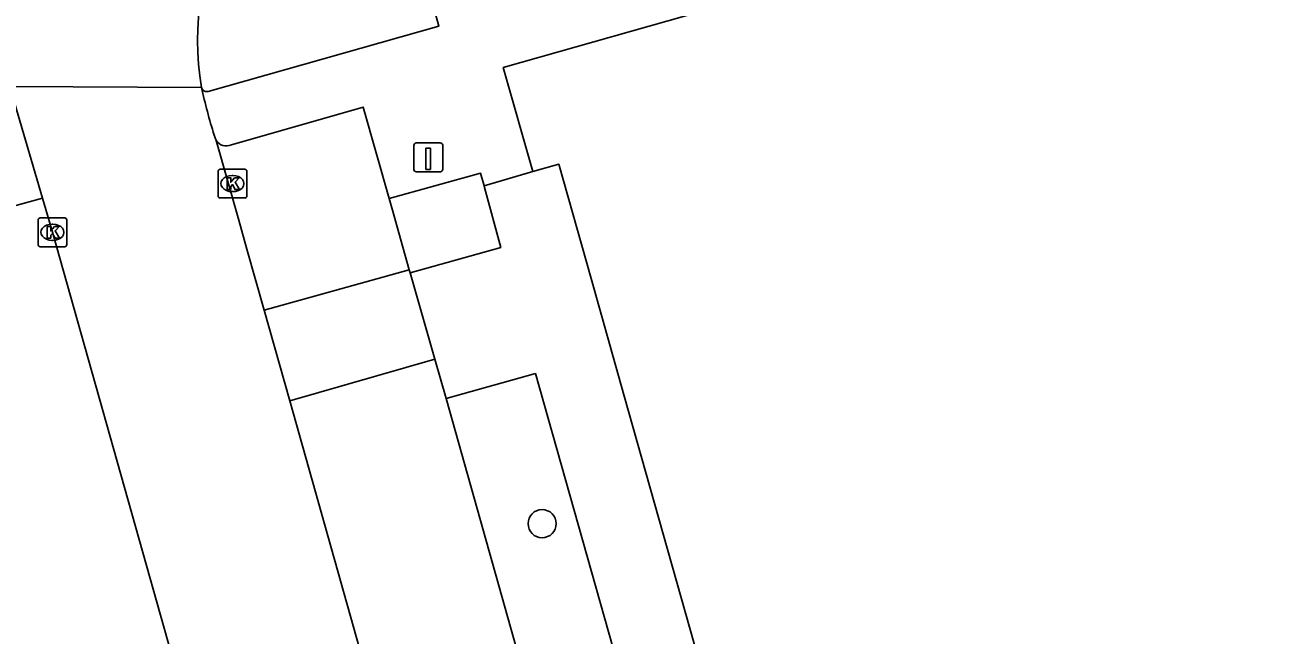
# Model space of a CAD drawing. Extents: x 159689 to 160786, y 387323 to 388339.
# Drawn here: x 159795.8 to 159839.15, y 388067.1 to 388088.29 of the extents above; entities that cross this region are included whole.
import ezdxf

# ---------------------------------------------------------------- set-up
doc = ezdxf.new("R2010")
doc.units = 0
for name, color, linetype in [('IMGEO_Boom', 7, 'Continuous'), ('IMGEO_Kolk', 7, 'Continuous'), ('IMGEO_Laadpaal', 7, 'Continuous'), ('IMGEO_Pand', 7, 'Continuous'), ('IMGEO_Parkeervlak_open', 7, 'Continuous'), ('IMGEO_Rijbaan_lokaal_gesloten', 7, 'Continuous'), ('IMGEO_Voetpad_open', 7, 'Continuous')]:
    doc.layers.add(name, color=color, linetype=linetype)

msp = doc.modelspace()

# ---------------------------------------------------------------- linework, layer by layer
at = {"layer": 'IMGEO_Boom'}
msp.add_circle((159813.766, 388070.967), 0.489, dxfattribs=at)
at = {"layer": 'IMGEO_Kolk'}
for p, q in [((159802.508, 388082.352), (159802.508, 388083.204)), ((159802.583, 388083.278), (159803.435, 388083.278)), ((159802.996, 388083.058), (159803.021, 388083.058)), ((159803.509, 388083.204), (159803.509, 388082.352)), ((159803.435, 388082.278), (159802.583, 388082.278)), ((159803.019, 388082.498), (159802.994, 388082.498)), ((159796.255, 388080.66), (159796.255, 388081.512)), ((159796.33, 388081.586), (159797.182, 388081.586)), ((159796.743, 388081.366), (159796.768, 388081.366)), ((159797.256, 388081.512), (159797.256, 388080.66)), ((159796.766, 388080.806), (159796.741, 388080.806)), ((159797.182, 388080.586), (159796.33, 388080.586))]:
    msp.add_line(p, q, dxfattribs=at)
for points in [[(159802.508, 388082.352), (159802.508, 388083.204)], [(159802.583, 388083.278), (159803.435, 388083.278)], [(159802.829, 388082.978), (159802.952, 388082.978), (159802.952, 388082.827), (159803.082, 388082.978), (159803.246, 388082.978), (159803.1, 388082.827), (159803.253, 388082.578), (159803.101, 388082.578), (159803.016, 388082.742), (159802.952, 388082.675), (159802.952, 388082.578), (159802.829, 388082.578), (159802.829, 388082.978)], [(159803.509, 388083.204), (159803.509, 388082.352)], [(159803.435, 388082.278), (159802.583, 388082.278)], [(159796.255, 388080.66), (159796.255, 388081.512)], [(159796.33, 388081.586), (159797.182, 388081.586)], [(159796.576, 388081.286), (159796.699, 388081.286), (159796.699, 388081.135), (159796.829, 388081.286), (159796.993, 388081.286), (159796.847, 388081.135), (159797, 388080.886), (159796.848, 388080.886), (159796.763, 388081.05), (159796.699, 388080.983), (159796.699, 388080.886), (159796.576, 388080.886), (159796.576, 388081.286)], [(159797.256, 388081.512), (159797.256, 388080.66)], [(159797.182, 388080.586), (159796.33, 388080.586)]]:
    msp.add_lwpolyline(points, dxfattribs=at)
for centre, start, end in [((159802.585, 388083.202), 91.552, 178.448), ((159802.585, 388083.202), 91.552, 178.448), ((159803.433, 388083.202), 1.552, 88.448), ((159803.433, 388083.202), 1.552, 88.448), ((159802.585, 388082.354), 181.552, 268.448), ((159802.585, 388082.354), 181.552, 268.448), ((159803.433, 388082.354), 271.552, 358.448), ((159803.433, 388082.354), 271.552, 358.448), ((159796.332, 388081.51), 91.552, 178.448), ((159796.332, 388081.51), 91.552, 178.448), ((159797.18, 388081.51), 1.552, 88.448), ((159797.18, 388081.51), 1.552, 88.448), ((159796.332, 388080.662), 181.552, 268.448), ((159796.332, 388080.662), 181.552, 268.448), ((159797.18, 388080.662), 271.552, 358.448), ((159797.18, 388080.662), 271.552, 358.448)]:
    msp.add_arc(centre, 0.0765, start, end, dxfattribs=at)
for centre, major_axis, ratio, start_param, end_param in [((159802.995, 388082.778), (-0.387, 0.002), 0.722429, 4.712389, 7.853982), ((159803.02, 388082.778), (-0.39, 0.002), 0.717154, 1.570796, 4.712389), ((159796.742, 388081.086), (-0.387, 0.002), 0.722429, 4.712389, 7.853982), ((159796.767, 388081.086), (-0.39, 0.002), 0.717154, 1.570796, 4.712389)]:
    msp.add_ellipse(centre, major_axis=major_axis, ratio=ratio, start_param=start_param, end_param=end_param, dxfattribs=at)
at = {"layer": 'IMGEO_Laadpaal'}
for p, q in [((159809.312, 388084.106), (159809.312, 388083.265)), ((159809.312, 388084.106), (159809.312, 388083.265)), ((159810.228, 388084.19), (159809.387, 388084.19)), ((159810.228, 388084.19), (159809.387, 388084.19)), ((159810.312, 388083.274), (159810.312, 388084.115)), ((159810.312, 388083.274), (159810.312, 388084.115)), ((159809.396, 388083.19), (159810.237, 388083.19)), ((159809.396, 388083.19), (159810.237, 388083.19))]:
    msp.add_line(p, q, dxfattribs=at)
msp.add_lwpolyline([(159809.727, 388084.003), (159809.887, 388084.003), (159809.887, 388083.27), (159809.727, 388083.27), (159809.727, 388084.003)], dxfattribs=at)
for centre, start, end in [((159809.39, 388084.112), 92.4484, 184.2845), ((159809.39, 388084.112), 92.4484, 184.2845), ((159810.234, 388084.112), 2.4484, 94.2845), ((159810.234, 388084.112), 2.4484, 94.2845), ((159809.39, 388083.268), 182.4484, 274.2845), ((159809.39, 388083.268), 182.4484, 274.2845), ((159810.234, 388083.268), 272.4484, 4.2845), ((159810.234, 388083.268), 272.4484, 4.2845)]:
    msp.add_arc(centre, 0.0779, start, end, dxfattribs=at)
at = {"layer": 'IMGEO_Pand'}
for points in [[(159813.44, 388083.195), (159812.417, 388086.813), (159820.025, 388088.963), (159820.107, 388088.675), (159822.118, 388089.243), (159822.036, 388089.531), (159851.272, 388097.795), (159857.079, 388099.437), (159865.52, 388101.823)], [(159826.427, 388037.077), (159826.288, 388037.576), (159827.236, 388037.841), (159826.078, 388041.936), (159824.701, 388046.808), (159816.607, 388075.445), (159815.465, 388079.487), (159814.344, 388083.45), (159813.44, 388083.195)]]:
    msp.add_lwpolyline(points, dxfattribs=at)
at = {"layer": 'IMGEO_Parkeervlak_open'}
for points in [[(159808.449, 388082.258), (159808.563, 388081.855), (159809.149, 388079.787)], [(159810.437, 388075.311), (159814.617, 388060.458)]]:
    msp.add_lwpolyline(points, dxfattribs=at)
at = {"layer": 'IMGEO_Rijbaan_lokaal_gesloten'}
for points in [[(159795.252, 388086.151), (159801.935, 388086.111)], [(159795.252, 388086.151), (159795.365, 388085.827), (159796.407, 388082.275)], [(159802.373, 388084.461), (159802.439, 388084.277)], [(159802.439, 388084.277), (159803.231, 388081.508), (159803.512, 388080.495), (159804.108, 388078.384)], [(159800.897, 388066.433), (159796.756, 388081.086), (159796.407, 388082.275)], [(159804.998, 388075.232), (159804.108, 388078.384)], [(159809.766, 388058.335), (159804.998, 388075.232)]]:
    msp.add_lwpolyline(points, dxfattribs=at)
for centre, radius, start, end in [((159806.452, 388090.092), 11.873, 108.9044, 199.3879), ((159811.11, 388087.728), 9.316, 111.3382, 189.9965), ((159822.108, 388090.583), 20.663, 192.499, 197.2341)]:
    msp.add_arc(centre, radius, start, end, dxfattribs=at)
at = {"layer": 'IMGEO_Voetpad_open'}
for points in [[(159807.964, 388096.274), (159810.181, 388088.241), (159802.17, 388085.979)], [(159808.449, 388082.258), (159807.548, 388085.434), (159802.971, 388084.127)], [(159811.749, 388082.703), (159811.63, 388083.14), (159808.449, 388082.258)], [(159811.749, 388082.703), (159813.44, 388083.195)], [(159809.18, 388079.676), (159812.331, 388080.558), (159811.765, 388082.642), (159811.749, 388082.703)], [(159796.407, 388082.275), (159791.319, 388080.869)], [(159804.108, 388078.384), (159809.149, 388079.787)], [(159809.149, 388079.787), (159809.18, 388079.676)], [(159809.18, 388079.676), (159810.042, 388076.684)], [(159810.042, 388076.684), (159804.998, 388075.232)], [(159810.042, 388076.684), (159810.437, 388075.311)], [(159814.617, 388060.458), (159817.724, 388061.35), (159813.532, 388076.18), (159810.437, 388075.311)]]:
    msp.add_lwpolyline(points, dxfattribs=at)
for centre, radius, start, end in [((159802.115, 388086.157), 0.186, 194.1976, 287.1564), ((159802.791, 388084.507), 0.421, 213.1933, 295.3145)]:
    msp.add_arc(centre, radius, start, end, dxfattribs=at)

doc.saveas('drawing.dxf')
